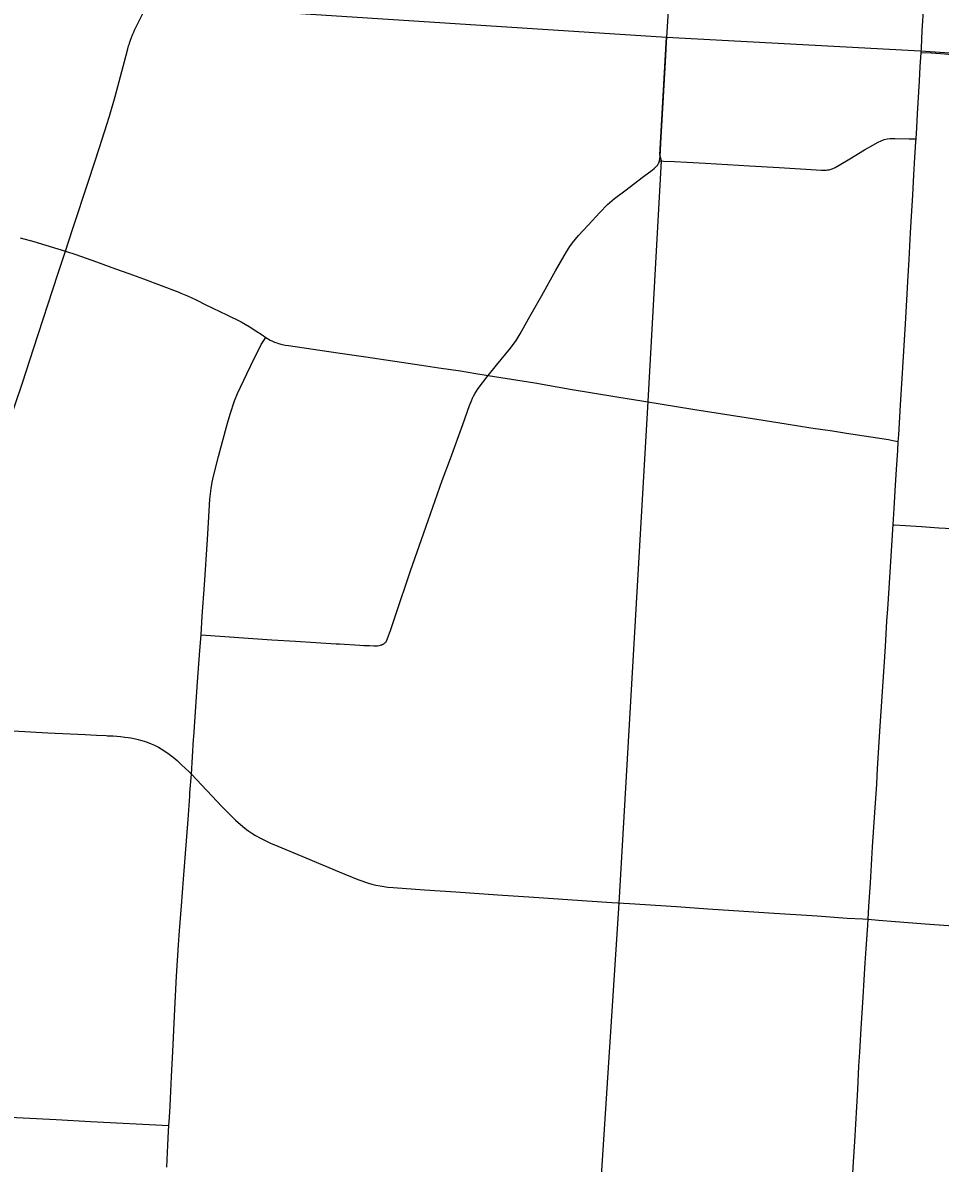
# Model space of a CAD drawing. Extents: x 9078 to 9739, y 4248 to 4966.
# Drawn here: x 9343 to 9391, y 4360.3 to 4419.9 of the extents above; entities that cross this region are included whole.
import ezdxf

# ---------------------------------------------------------------- set-up
doc = ezdxf.new("R2010")
doc.units = 0
for name, color, linetype in [('GM_X_County_Road', 7, 'Continuous'), ('GM_X_State_Route', 7, 'Continuous'), ('GM_X_Township', 7, 'Continuous'), ('GM_X_Township_Road', 7, 'Continuous')]:
    doc.layers.add(name, color=color, linetype=linetype)

msp = doc.modelspace()

# ---------------------------------------------------------------- linework, layer by layer
at = {"layer": 'GM_X_County_Road'}
for points in [[(9376.701, 4418.834), (9376.733, 4419.375), (9376.839, 4421.094), (9377.038, 4424.121), (9377.194, 4426.575), (9377.33, 4428.454), (9377.416, 4429.596), (9377.466, 4430.332), (9377.522, 4431.109), (9377.582, 4431.803), (9377.632, 4432.605)], [(9345.274, 4407.932), (9345.642, 4409.069), (9346.489, 4411.64), (9347.051, 4413.354), (9347.585, 4414.991), (9347.881, 4416.015), (9348.363, 4417.838), (9348.535, 4418.511), (9348.578, 4418.661), (9348.598, 4418.732), (9348.635, 4418.852), (9348.668, 4418.953), (9348.72, 4419.095), (9348.78, 4419.241), (9348.827, 4419.349), (9348.891, 4419.477), (9349.217, 4420.138), (9349.313, 4420.355), (9349.407, 4420.59), (9349.416, 4420.616)], [(9376.328, 4412.648), (9376.332, 4412.668), (9376.348, 4412.758), (9376.363, 4412.908), (9376.422, 4413.89), (9376.519, 4415.691), (9376.66, 4418.147), (9376.701, 4418.834)], [(9367.379, 4401.443), (9367.813, 4401.985), (9368.541, 4402.872), (9368.832, 4403.267), (9369.049, 4403.612), (9369.486, 4404.4), (9370.172, 4405.614), (9370.893, 4406.901), (9371.338, 4407.687), (9371.463, 4407.897), (9371.643, 4408.183), (9371.788, 4408.374), (9372.101, 4408.755), (9372.601, 4409.299), (9373.212, 4409.962), (9373.615, 4410.371), (9373.86, 4410.59), (9373.974, 4410.682), (9374.509, 4411.094), (9375.495, 4411.83), (9375.946, 4412.174), (9376.065, 4412.266), (9376.129, 4412.324), (9376.194, 4412.389), (9376.219, 4412.415), (9376.24, 4412.444), (9376.265, 4412.484), (9376.282, 4412.514), (9376.304, 4412.56), (9376.318, 4412.603), (9376.328, 4412.648)], [(9333.243, 4383.38), (9333.367, 4383.565), (9334.016, 4384.595), (9335.2, 4386.465), (9335.993, 4387.711), (9336.825, 4389.027), (9337.614, 4390.275), (9338.403, 4391.523), (9338.928, 4392.355), (9339.681, 4393.528), (9340.387, 4394.635), (9341.263, 4396.021), (9341.445, 4396.358), (9341.509, 4396.492), (9341.544, 4396.581), (9341.611, 4396.768), (9341.948, 4397.766), (9342.631, 4399.873), (9343.045, 4401.117), (9343.6, 4402.834), (9344.883, 4406.729), (9345.274, 4407.932)], [(9359.605, 4387.415), (9360.657, 4387.348), (9360.87, 4387.339), (9361.166, 4387.325), (9361.4, 4387.315), (9361.515, 4387.317), (9361.587, 4387.323), (9361.675, 4387.337), (9361.743, 4387.352), (9361.785, 4387.366), (9361.813, 4387.375), (9361.873, 4387.401), (9361.92, 4387.427), (9361.957, 4387.453), (9361.987, 4387.478), (9362.012, 4387.504), (9362.035, 4387.533), (9362.055, 4387.566), (9362.081, 4387.611), (9362.099, 4387.647), (9362.116, 4387.691), (9362.268, 4388.119), (9362.52, 4388.902), (9363.318, 4391.229), (9364.237, 4393.862), (9364.976, 4395.948), (9365.397, 4397.104), (9366.042, 4398.876), (9366.401, 4399.879), (9366.497, 4400.124), (9366.559, 4400.259), (9366.61, 4400.366), (9366.674, 4400.479), (9366.728, 4400.569), (9366.854, 4400.755), (9367.3, 4401.345), (9367.379, 4401.443)], [(9351.971, 4382.419), (9351.98, 4382.569), (9352.184, 4385.433), (9352.301, 4387.069), (9352.361, 4387.887)], [(9352.361, 4387.887), (9356.069, 4387.631), (9357.298, 4387.551), (9359.428, 4387.426), (9359.605, 4387.415)], [(9351.856, 4380.604), (9351.971, 4382.419)], [(9351.781, 4379.629), (9351.856, 4380.604)], [(9350.686, 4362.248), (9350.714, 4362.687), (9350.746, 4363.257), (9350.77, 4363.664), (9350.822, 4364.811), (9350.88, 4366.122), (9350.987, 4368.334), (9351.088, 4370.055), (9351.19, 4371.692), (9351.239, 4372.428), (9351.342, 4373.737), (9351.453, 4375.127), (9351.684, 4378.235), (9351.768, 4379.461), (9351.781, 4379.629)], [(9350.573, 4360.071), (9350.631, 4361.218), (9350.668, 4361.956), (9350.686, 4362.248)]]:
    msp.add_lwpolyline(points, dxfattribs=at)
at = {"layer": 'GM_X_State_Route'}
for points in [[(9387.234, 4373.029), (9387.277, 4373.702), (9387.353, 4374.929), (9387.472, 4376.811), (9387.592, 4378.611), (9387.684, 4380.084), (9387.733, 4380.903), (9387.867, 4383.113), (9387.971, 4384.667), (9388.074, 4386.222), (9388.142, 4387.286), (9388.22, 4388.596), (9388.261, 4389.25), (9388.329, 4390.314), (9388.455, 4392.278), (9388.542, 4393.647), (9388.596, 4394.487), (9388.667, 4395.715), (9388.716, 4396.534), (9388.781, 4397.515), (9388.814, 4397.998), (9388.837, 4398.334), (9388.93, 4399.889), (9389.049, 4401.853), (9389.187, 4404.145), (9389.253, 4405.373), (9389.306, 4406.356), (9389.377, 4407.501), (9389.458, 4408.893), (9389.524, 4410.039), (9389.568, 4410.858), (9389.628, 4411.922), (9389.682, 4412.823), (9389.732, 4413.641), (9389.742, 4413.811), (9389.777, 4414.377), (9389.817, 4415.114), (9389.847, 4415.687), (9389.917, 4416.832), (9389.957, 4417.569), (9390.011, 4418.323), (9390.022, 4418.556), (9390.069, 4419.454), (9390.146, 4420.764)], [(9342.546, 4382.87), (9344.347, 4382.77), (9346.313, 4382.683), (9346.894, 4382.65), (9347.396, 4382.623)], [(9347.396, 4382.623), (9347.47, 4382.619), (9347.771, 4382.605), (9347.96, 4382.592), (9348.158, 4382.574), (9348.387, 4382.552), (9348.549, 4382.529), (9348.698, 4382.507), (9348.868, 4382.475), (9349.068, 4382.43), (9349.206, 4382.394), (9349.381, 4382.339), (9349.547, 4382.277), (9349.761, 4382.192), (9349.925, 4382.12), (9350.13, 4382.017), (9350.411, 4381.853), (9350.69, 4381.66), (9350.914, 4381.491), (9351.117, 4381.32), (9351.349, 4381.103), (9351.72, 4380.747), (9351.856, 4380.604), (9353.473, 4378.907), (9354.17, 4378.21), (9354.539, 4377.883), (9354.737, 4377.728), (9354.868, 4377.634), (9355.069, 4377.499), (9355.216, 4377.413), (9355.469, 4377.269), (9355.649, 4377.177), (9356.035, 4376.993)], [(9356.035, 4376.993), (9356.168, 4376.929), (9357.836, 4376.239), (9359.578, 4375.514), (9360.567, 4375.113), (9361.11, 4374.923), (9361.288, 4374.869), (9361.507, 4374.813), (9361.728, 4374.77), (9362.124, 4374.713), (9362.402, 4374.681), (9364.04, 4374.575), (9365.675, 4374.456), (9367.884, 4374.303), (9369.767, 4374.183), (9372.549, 4373.995), (9373.843, 4373.911), (9374.758, 4373.852), (9377.214, 4373.694), (9378.849, 4373.573), (9380.732, 4373.452), (9382.041, 4373.366), (9384.579, 4373.204), (9386.133, 4373.095), (9386.953, 4373.046), (9387.234, 4373.029)], [(9386.423, 4359.462), (9386.479, 4360.362), (9386.541, 4361.426), (9386.64, 4363.227), (9386.691, 4364.127), (9386.757, 4365.355), (9386.804, 4366.092), (9386.88, 4367.32), (9386.972, 4368.957), (9387.022, 4369.857), (9387.078, 4370.757), (9387.127, 4371.493), (9387.214, 4372.72), (9387.234, 4373.029)], [(9387.234, 4373.029), (9387.775, 4372.976), (9388.673, 4372.913), (9390.222, 4372.795), (9391.69, 4372.688), (9392.914, 4372.594), (9392.926, 4372.593), (9393.479, 4372.551), (9394.219, 4372.495), (9395.28, 4372.412), (9396.422, 4372.324), (9397.32, 4372.257), (9398.217, 4372.185), (9398.909, 4372.131)]]:
    msp.add_lwpolyline(points, dxfattribs=at)
at = {"layer": 'GM_X_Township'}
for points in [[(9250.734, 4399.271), (9251.82, 4413.465), (9252.616, 4423.86), (9252.833, 4426.7), (9268.699, 4425.694), (9274.026, 4425.407), (9274.321, 4425.462), (9274.885, 4425.454), (9288.028, 4424.544), (9349.472, 4420.868), (9376.693, 4419.118)], [(9368.355, 4287.789), (9369.028, 4295.216), (9370.147, 4311.945), (9372.928, 4354.004), (9374.219, 4373.879), (9375.733, 4400.088), (9376.433, 4412.658), (9376.339, 4412.963), (9376.693, 4419.118), (9389.98, 4418.407), (9392.264, 4418.244), (9398.855, 4417.722), (9399.736, 4417.652), (9403.572, 4417.317), (9405.319, 4417.12), (9408.097, 4416.913), (9411.946, 4416.686), (9432.595, 4415.4), (9443.397, 4414.764), (9470.181, 4413.322)]]:
    msp.add_lwpolyline(points, dxfattribs=at)
at = {"layer": 'GM_X_Township_Road'}
for points in [[(9390.011, 4418.323), (9390.532, 4418.292), (9391.021, 4418.263), (9391.429, 4418.233), (9392.901, 4418.128), (9393.636, 4418.073), (9394.372, 4418.018), (9395.108, 4417.962), (9396.333, 4417.857), (9397.311, 4417.758), (9397.718, 4417.708), (9397.799, 4417.704)], [(9376.328, 4412.648), (9376.532, 4412.642), (9377.106, 4412.627), (9377.76, 4412.59), (9378.741, 4412.527), (9381.032, 4412.397), (9382.587, 4412.308), (9383.977, 4412.222), (9384.795, 4412.167), (9384.959, 4412.164), (9385.04, 4412.169), (9385.121, 4412.179), (9385.202, 4412.194), (9385.358, 4412.241), (9385.509, 4412.306), (9385.725, 4412.422), (9386.286, 4412.762), (9387.054, 4413.235), (9387.479, 4413.481), (9387.767, 4413.638), (9387.916, 4413.707), (9388.07, 4413.762), (9388.229, 4413.8), (9388.391, 4413.819), (9388.637, 4413.824), (9389.375, 4413.809), (9389.62, 4413.81), (9389.742, 4413.811)], [(9342.91, 4408.632), (9343.621, 4408.433), (9344.878, 4408.061), (9345.274, 4407.932)], [(9345.274, 4407.932), (9345.813, 4407.758), (9346.895, 4407.377), (9347.899, 4407.021), (9348.593, 4406.772), (9349.362, 4406.492), (9350.283, 4406.146), (9351.208, 4405.8), (9351.314, 4405.75), (9351.656, 4405.597), (9352.104, 4405.393), (9352.615, 4405.136), (9353.718, 4404.601), (9354.452, 4404.237), (9354.886, 4404.003), (9355.232, 4403.782), (9355.556, 4403.561), (9355.742, 4403.433)], [(9352.361, 4387.887), (9352.422, 4388.863), (9352.538, 4390.496), (9352.694, 4392.864), (9352.754, 4393.761), (9352.829, 4394.979), (9352.895, 4395.544), (9352.947, 4395.864), (9353.011, 4396.183), (9353.278, 4397.212), (9353.468, 4397.924), (9353.75, 4398.949), (9353.883, 4399.42), (9354.115, 4400.116), (9354.271, 4400.494), (9354.754, 4401.522), (9355.174, 4402.403), (9355.394, 4402.841), (9355.513, 4403.054), (9355.639, 4403.264), (9355.742, 4403.433)], [(9355.742, 4403.433), (9355.985, 4403.29), (9356.096, 4403.235), (9356.206, 4403.185), (9356.328, 4403.138), (9356.414, 4403.107), (9356.487, 4403.087), (9356.535, 4403.076), (9356.755, 4403.033), (9356.932, 4403.005), (9359.513, 4402.63), (9360.974, 4402.417), (9363.894, 4401.977), (9364.787, 4401.848), (9365.922, 4401.678), (9366.731, 4401.545), (9367.379, 4401.443)], [(9367.379, 4401.443), (9367.702, 4401.392), (9369.807, 4401.048), (9371.666, 4400.734), (9374.093, 4400.328), (9375.506, 4400.093)], [(9375.506, 4400.093), (9378.183, 4399.659), (9381.419, 4399.155), (9382.956, 4398.916), (9384.249, 4398.713), (9385.382, 4398.543), (9386.11, 4398.43), (9388.295, 4398.09), (9388.617, 4398.033), (9388.814, 4397.998)], [(9388.542, 4393.647), (9388.581, 4393.644), (9389.194, 4393.602), (9390.025, 4393.542), (9390.925, 4393.488), (9392.644, 4393.386), (9394.035, 4393.296), (9394.152, 4393.289)], [(9325.17, 4363.606), (9325.194, 4363.61), (9325.24, 4363.616), (9325.286, 4363.619), (9325.317, 4363.619), (9325.369, 4363.618), (9325.605, 4363.613), (9325.868, 4363.596), (9326.199, 4363.576), (9328.074, 4363.457), (9330.038, 4363.355), (9331.59, 4363.278), (9333.124, 4363.196), (9334.846, 4363.103), (9336.221, 4363.023), (9337.913, 4362.925), (9339.959, 4362.811), (9341.678, 4362.722), (9344.79, 4362.563), (9346.591, 4362.465), (9350.686, 4362.248)]]:
    msp.add_lwpolyline(points, dxfattribs=at)

doc.saveas('drawing.dxf')
